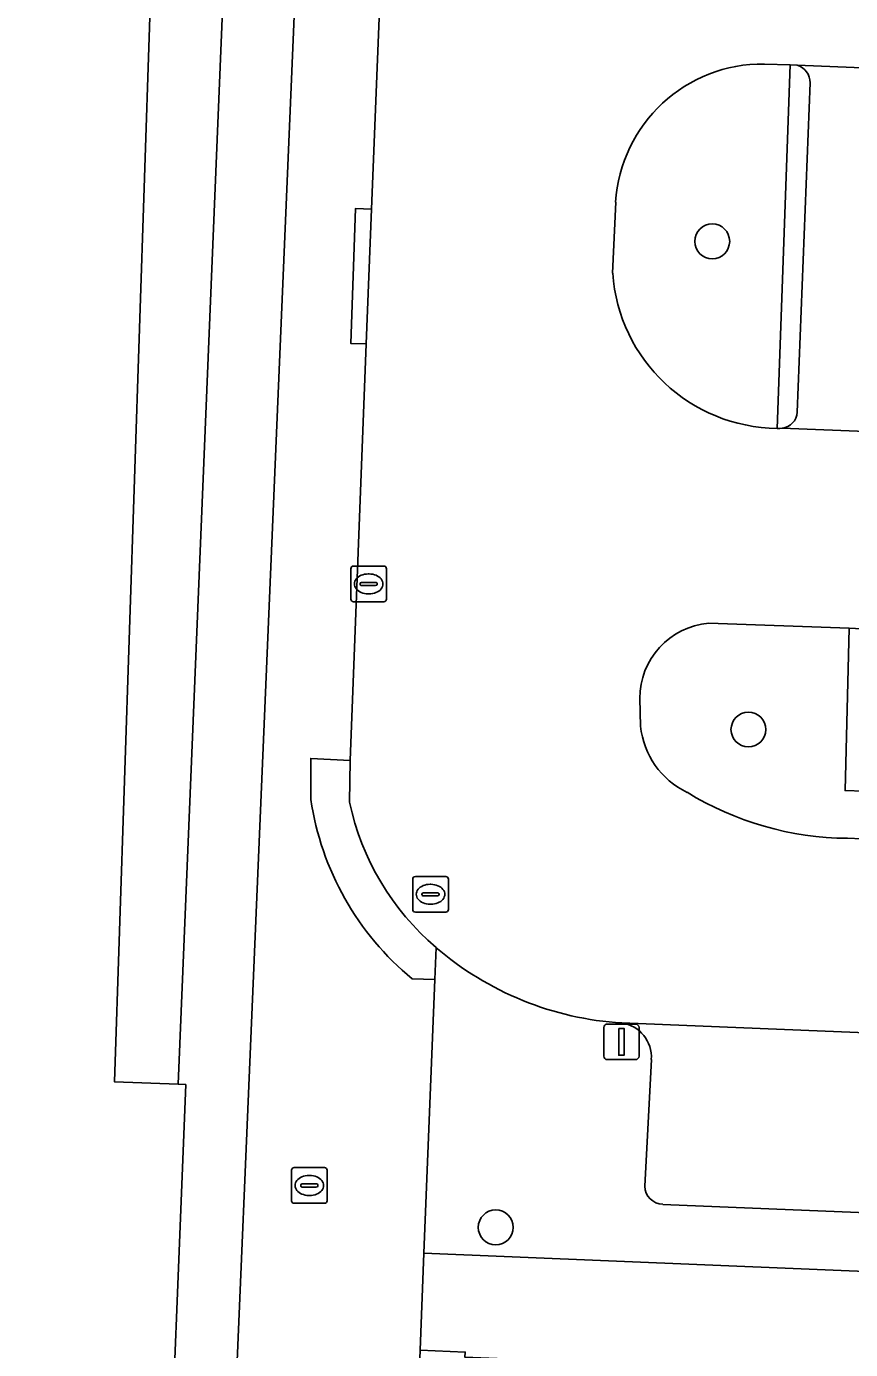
# Model space of a CAD drawing. Extents: x 160888 to 161385, y 386490 to 386908.
# Drawn here: x 160947.85 to 160970.98, y 386756.35 to 386793.46 of the extents above; entities that cross this region are included whole.
import ezdxf

# ---------------------------------------------------------------- set-up
doc = ezdxf.new("R2010")
doc.units = 0
for name, color, linetype in [('IMGEO_Boom', 7, 'Continuous'), ('IMGEO_Erf', 7, 'Continuous'), ('IMGEO_Groenvoorziening', 7, 'Continuous'), ('IMGEO_Haag', 7, 'Continuous'), ('IMGEO_Kolk', 7, 'Continuous'), ('IMGEO_Lichtmast', 7, 'Continuous'), ('IMGEO_Pand', 7, 'Continuous'), ('IMGEO_Pand_overbouw', 7, 'Continuous'), ('IMGEO_Parkeervlak_open', 7, 'Continuous'), ('IMGEO_Rijbaan_lokaal_open', 7, 'Continuous'), ('IMGEO_Rioolput', 7, 'Continuous'), ('IMGEO_Verkeerseiland_open', 7, 'Continuous'), ('IMGEO_Voetpad_open', 7, 'Continuous')]:
    doc.layers.add(name, color=color, linetype=linetype)

msp = doc.modelspace()

# ---------------------------------------------------------------- linework, layer by layer
at = {"layer": 'IMGEO_Boom'}
for centre in [(160967.097, 386787.429), (160968.112, 386773.737), (160961.019, 386759.774)]:
    msp.add_circle(centre, 0.489, dxfattribs=at)
at = {"layer": 'IMGEO_Erf'}
msp.add_lwpolyline([(160953.788, 386847.794), (160951.78, 386847.873), (160949.448, 386797.758), (160951.446, 386797.676), (160950.315, 386763.859), (160952.108, 386763.787), (160953.498, 386797.543), (160954.852, 386797.5), (160955.314, 386809.236), (160952.198, 386809.36)], close=True, dxfattribs=at)
at = {"layer": 'IMGEO_Groenvoorziening'}
for points in [[(160968.921, 386782.185), (160969.287, 386792.376), (160968.564, 386792.403)], [(160964.386, 386788.525), (160964.301, 386786.54)], [(160970.889, 386770.686), (160971.292, 386770.67), (160971.342, 386772.013), (160970.824, 386772.024), (160970.942, 386776.579), (160966.998, 386776.719)], [(160965.06, 386774.606), (160965.087, 386773.834)], [(160959.343, 386767.626), (160959.307, 386766.728), (160959.002, 386759.048), (160988.523, 386757.824), (161000, 386757.358), (161024.466, 386756.364), (161024.679, 386761.943)], [(160965.201, 386760.929), (160965.387, 386764.483)], [(161018.946, 386758.238), (161000, 386759.013), (160988.591, 386759.479), (160965.706, 386760.42)]]:
    msp.add_lwpolyline(points, dxfattribs=at)
for centre, radius, start, end in [((160968.506, 386788.276), 4.128, 89.196, 176.5387), ((160968.965, 386786.859), 4.674, 183.9166, 269.4659), ((160967.178, 386774.608), 2.118, 94.883, 180.0641), ((160967.376, 386774.054), 2.3, 185.5009, 244.6651), ((160970.967, 386779.441), 8.755, 238.4981, 269.49), ((160965.092, 386774.304), 8.812, 229.2717, 266.5359), ((160964.418, 386764.548), 0.971, 356.1903, 81.6049), ((160965.728, 386760.947), 0.527, 181.914, 267.634)]:
    msp.add_arc(centre, radius, start, end, dxfattribs=at)
at = {"layer": 'IMGEO_Haag'}
for points in [[(160959.343, 386767.626), (160959.307, 386766.728), (160959.002, 386759.048), (160988.523, 386757.824), (161000, 386757.358), (161024.466, 386756.364), (161024.679, 386761.943)], [(160965.201, 386760.929), (160965.387, 386764.483)], [(161018.946, 386758.238), (161000, 386759.013), (160988.591, 386759.479), (160965.706, 386760.42)]]:
    msp.add_lwpolyline(points, dxfattribs=at)
for centre, radius, start, end in [((160965.092, 386774.304), 8.812, 229.2717, 266.5359), ((160964.418, 386764.548), 0.971, 356.1903, 81.6049), ((160965.728, 386760.947), 0.527, 181.914, 267.634)]:
    msp.add_arc(centre, radius, start, end, dxfattribs=at)
at = {"layer": 'IMGEO_Kolk'}
for p, q in [((160956.952, 386777.396), (160956.952, 386778.248)), ((160957.027, 386778.322), (160957.879, 386778.322)), ((160957.44, 386778.102), (160957.465, 386778.102)), ((160957.953, 386778.248), (160957.953, 386777.396)), ((160957.211, 386777.816), (160957.211, 386777.828)), ((160957.649, 386777.779), (160957.251, 386777.779)), ((160957.254, 386777.865), (160957.652, 386777.865)), ((160957.695, 386777.828), (160957.695, 386777.816)), ((160957.879, 386777.322), (160957.027, 386777.322)), ((160957.463, 386777.542), (160957.438, 386777.542)), ((160955.286, 386760.523), (160955.286, 386761.375)), ((160955.361, 386761.449), (160956.213, 386761.449)), ((160956.287, 386761.375), (160956.287, 386760.523)), ((160955.588, 386760.992), (160955.986, 386760.992)), ((160955.774, 386761.229), (160955.799, 386761.229)), ((160955.545, 386760.943), (160955.545, 386760.955)), ((160955.983, 386760.906), (160955.585, 386760.906)), ((160955.797, 386760.669), (160955.772, 386760.669)), ((160956.029, 386760.955), (160956.029, 386760.943)), ((160956.213, 386760.449), (160955.361, 386760.449))]:
    msp.add_line(p, q, dxfattribs=at)
for points in [[(160956.952, 386777.396), (160956.952, 386778.248)], [(160957.027, 386778.322), (160957.879, 386778.322)], [(160957.953, 386778.248), (160957.953, 386777.396)], [(160957.879, 386777.322), (160957.027, 386777.322)], [(160955.286, 386760.523), (160955.286, 386761.375)], [(160955.361, 386761.449), (160956.213, 386761.449)], [(160956.287, 386761.375), (160956.287, 386760.523)], [(160956.213, 386760.449), (160955.361, 386760.449)]]:
    msp.add_lwpolyline(points, dxfattribs=at)
for centre, radius, start, end in [((160957.029, 386778.246), 0.0765, 91.552, 178.448), ((160957.029, 386778.246), 0.0765, 91.552, 178.448), ((160957.877, 386778.246), 0.0765, 1.552, 88.448), ((160957.877, 386778.246), 0.0765, 1.552, 88.448), ((160957.251, 386777.825), 0.0403, 85.8775, 175.7526), ((160957.248, 386777.815), 0.0366, 178.938, 274.7102), ((160957.652, 386777.822), 0.043, 264.8664, 352.4533), ((160957.656, 386777.827), 0.0386, 1.7309, 96.639), ((160957.029, 386777.398), 0.0765, 181.552, 268.448), ((160957.029, 386777.398), 0.0765, 181.552, 268.448), ((160957.877, 386777.398), 0.0765, 271.552, 358.448), ((160957.877, 386777.398), 0.0765, 271.552, 358.448), ((160955.363, 386761.373), 0.0765, 91.552, 178.448), ((160955.363, 386761.373), 0.0765, 91.552, 178.448), ((160956.211, 386761.373), 0.0765, 1.552, 88.448), ((160956.211, 386761.373), 0.0765, 1.552, 88.448), ((160955.585, 386760.952), 0.0403, 85.8775, 175.7526), ((160955.99, 386760.954), 0.0386, 1.7309, 96.639), ((160955.582, 386760.942), 0.0366, 178.938, 274.7102), ((160955.986, 386760.949), 0.043, 264.8664, 352.4533), ((160955.363, 386760.525), 0.0765, 181.552, 268.448), ((160955.363, 386760.525), 0.0765, 181.552, 268.448), ((160956.211, 386760.525), 0.0765, 271.552, 358.448), ((160956.211, 386760.525), 0.0765, 271.552, 358.448)]:
    msp.add_arc(centre, radius, start, end, dxfattribs=at)
for centre, major_axis, ratio, start_param, end_param in [((160957.439, 386777.822), (-0.387, 0.002), 0.722429, 4.712389, 7.853982), ((160957.464, 386777.822), (-0.39, 0.002), 0.717154, 1.570796, 4.712389), ((160955.773, 386760.949), (-0.387, 0.002), 0.722429, 4.712389, 7.853982), ((160955.798, 386760.949), (-0.39, 0.002), 0.717154, 1.570796, 4.712389)]:
    msp.add_ellipse(centre, major_axis=major_axis, ratio=ratio, start_param=start_param, end_param=end_param, dxfattribs=at)
at = {"layer": 'IMGEO_Lichtmast'}
for p, q in [((160964.151, 386765.478), (160964.941, 386765.478)), ((160964.941, 386765.478), (160964.151, 386765.478)), ((160964.051, 386764.578), (160964.051, 386765.378)), ((160964.051, 386765.378), (160964.051, 386764.578)), ((160965.041, 386765.378), (160965.041, 386764.578)), ((160965.041, 386764.578), (160965.041, 386765.378)), ((160964.941, 386764.478), (160964.151, 386764.478)), ((160964.151, 386764.478), (160964.941, 386764.478))]:
    msp.add_line(p, q, dxfattribs=at)
msp.add_lwpolyline([(160964.471, 386765.353), (160964.621, 386765.353), (160964.621, 386764.603), (160964.471, 386764.603), (160964.471, 386765.353)], dxfattribs=at)
for centre, start, end in [((160964.151, 386765.378), 90, 180), ((160964.151, 386765.378), 90, 180), ((160964.941, 386765.378), 0, 90), ((160964.941, 386765.378), 360, 90), ((160964.151, 386764.578), 180, 270), ((160964.151, 386764.578), 180, 270), ((160964.941, 386764.578), 270, 0), ((160964.941, 386764.578), 270, 0)]:
    msp.add_arc(centre, 0.1, start, end, dxfattribs=at)
at = {"layer": 'IMGEO_Pand'}
msp.add_lwpolyline([(160932.347, 386861.777), (160929.668, 386802.21), (160931.656, 386802.139), (160931.458, 386796.556), (160930.162, 386759.955), (160932.106, 386759.876), (160931.896, 386754.732), (160931.703, 386750), (160931.403, 386742.634), (160931.578, 386742.627), (160951.188, 386741.843), (160951.385, 386741.835), (160951.772, 386750), (160952.32, 386763.778), (160952.108, 386763.787), (160950.315, 386763.859), (160951.446, 386797.676), (160949.448, 386797.758), (160951.78, 386847.873)], dxfattribs=at)
at = {"layer": 'IMGEO_Pand_overbouw'}
msp.add_lwpolyline([(160953.788, 386847.794), (160951.78, 386847.873), (160949.448, 386797.758), (160951.446, 386797.676), (160950.315, 386763.859), (160952.108, 386763.787), (160953.498, 386797.543), (160953.65, 386801.238), (160953.658, 386801.438), (160953.82, 386805.388), (160953.828, 386805.588), (160952.045, 386805.661), (160952.198, 386809.36)], close=True, dxfattribs=at)
at = {"layer": 'IMGEO_Parkeervlak_open'}
for points in [[(160969.062, 386782.186), (161041.358, 386779.307), (161041.813, 386789.413), (160969.48, 386792.369)], [(160969.842, 386791.874), (160969.484, 386782.635)], [(161020.116, 386763.266), (161017.378, 386763.331), (161002.969, 386763.918), (161000, 386764.044), (160988.998, 386764.511), (160964.56, 386765.508)], [(160965.387, 386764.483), (160965.201, 386760.929)], [(160965.706, 386760.42), (160988.591, 386759.479), (161000, 386759.013), (161018.946, 386758.238)]]:
    msp.add_lwpolyline(points, dxfattribs=at)
for centre, radius, start, end in [((160969.339, 386791.886), 0.504, 358.6709, 73.6861), ((160968.999, 386782.668), 0.486, 277.4785, 356.0726), ((160964.418, 386764.548), 0.971, 356.1903, 81.6049), ((160965.728, 386760.947), 0.527, 181.914, 267.634)]:
    msp.add_arc(centre, radius, start, end, dxfattribs=at)
at = {"layer": 'IMGEO_Rijbaan_lokaal_open'}
for points in [[(160959.61, 386841.85), (160959.238, 386830.691), (160959.074, 386826.917), (160958.543, 386813.81), (160958.394, 386810.023), (160958.012, 386800.522), (160957.867, 386796.743), (160957.528, 386788.33), (160957.382, 386784.554), (160956.93, 386772.869), (160956.919, 386771.698)], [(160968.564, 386792.403), (160969.287, 386792.376), (160969.48, 386792.369), (161041.813, 386789.413), (161041.993, 386794.965), (160969.659, 386797.858), (160969.517, 386797.865), (160968.795, 386797.902)], [(160964.301, 386786.54), (160964.386, 386788.525)], [(160966.998, 386776.719), (160970.942, 386776.579), (160971.113, 386776.573), (161029.864, 386774.147), (161041.138, 386773.741), (161041.358, 386779.307), (160969.062, 386782.186), (160968.992, 386782.185), (160968.921, 386782.185)], [(160965.087, 386773.834), (160965.06, 386774.606)], [(161039.969, 386741.976), (161040.188, 386748.54), (161040.322, 386752.57), (161040.339, 386753.084), (161040.927, 386767.887), (161024.832, 386768.53), (160971.292, 386770.67), (160970.889, 386770.686)], [(160964.56, 386765.508), (160988.998, 386764.511), (161000, 386764.044), (161002.969, 386763.918), (161017.378, 386763.331), (161020.116, 386763.266), (161020.39, 386763.259)]]:
    msp.add_lwpolyline(points, dxfattribs=at)
for centre, radius, start, end in [((160968.506, 386788.276), 4.128, 89.196, 176.5387), ((160968.965, 386786.859), 4.674, 183.9166, 269.4659), ((160967.178, 386774.608), 2.118, 94.883, 180.0641), ((160967.376, 386774.054), 2.3, 185.5009, 244.6651), ((160970.967, 386779.441), 8.755, 238.4981, 269.49), ((160964.096, 386773.213), 7.335, 191.918, 229.6114), ((160965.092, 386774.304), 8.812, 229.2717, 266.5359)]:
    msp.add_arc(centre, radius, start, end, dxfattribs=at)
at = {"layer": 'IMGEO_Rioolput'}
for p, q in [((160958.688, 386768.69), (160958.688, 386769.542)), ((160958.763, 386769.616), (160959.615, 386769.616)), ((160959.689, 386769.542), (160959.689, 386768.69)), ((160958.99, 386769.159), (160959.388, 386769.159)), ((160959.176, 386769.396), (160959.201, 386769.396)), ((160958.947, 386769.11), (160958.947, 386769.122)), ((160959.385, 386769.073), (160958.987, 386769.073)), ((160959.199, 386768.836), (160959.174, 386768.836)), ((160959.431, 386769.122), (160959.431, 386769.11)), ((160959.615, 386768.616), (160958.763, 386768.616))]:
    msp.add_line(p, q, dxfattribs=at)
for points in [[(160958.688, 386768.69), (160958.688, 386769.542)], [(160958.763, 386769.616), (160959.615, 386769.616)], [(160959.689, 386769.542), (160959.689, 386768.69)], [(160959.615, 386768.616), (160958.763, 386768.616)]]:
    msp.add_lwpolyline(points, dxfattribs=at)
for centre, radius, start, end in [((160958.765, 386769.54), 0.0765, 91.552, 178.448), ((160958.765, 386769.54), 0.0765, 91.552, 178.448), ((160959.613, 386769.54), 0.0765, 1.552, 88.448), ((160959.613, 386769.54), 0.0765, 1.552, 88.448), ((160958.987, 386769.119), 0.0403, 85.8775, 175.7526), ((160959.392, 386769.121), 0.0386, 1.7309, 96.639), ((160958.984, 386769.109), 0.0366, 178.938, 274.7102), ((160959.388, 386769.116), 0.043, 264.8664, 352.4533), ((160958.765, 386768.692), 0.0765, 181.552, 268.448), ((160958.765, 386768.692), 0.0765, 181.552, 268.448), ((160959.613, 386768.692), 0.0765, 271.552, 358.448), ((160959.613, 386768.692), 0.0765, 271.552, 358.448)]:
    msp.add_arc(centre, radius, start, end, dxfattribs=at)
for centre, major_axis, ratio, start_param, end_param in [((160959.175, 386769.116), (-0.387, 0.002), 0.722429, 4.712389, 7.853982), ((160959.2, 386769.116), (-0.39, 0.002), 0.717154, 1.570796, 4.712389)]:
    msp.add_ellipse(centre, major_axis=major_axis, ratio=ratio, start_param=start_param, end_param=end_param, dxfattribs=at)
at = {"layer": 'IMGEO_Verkeerseiland_open'}
for points in [[(160969.48, 386792.369), (160969.287, 386792.376), (160968.921, 386782.185), (160968.992, 386782.185), (160969.062, 386782.186)], [(160969.484, 386782.635), (160969.842, 386791.874)], [(160971.113, 386776.573), (160970.942, 386776.579), (160970.824, 386772.024), (160971.342, 386772.013), (160971.346, 386772.126), (160971.493, 386776.069)]]:
    msp.add_lwpolyline(points, dxfattribs=at)
for centre, radius, start, end in [((160969.339, 386791.886), 0.504, 358.6709, 73.6861), ((160968.999, 386782.668), 0.486, 277.4785, 356.0726)]:
    msp.add_arc(centre, radius, start, end, dxfattribs=at)
at = {"layer": 'IMGEO_Voetpad_open'}
for points in [[(160953.498, 386797.543), (160952.108, 386763.787), (160952.32, 386763.778), (160951.772, 386750), (160951.385, 386741.835), (160953.158, 386741.685), (160956.276, 386815.366)], [(160956.276, 386815.366), (160953.158, 386741.685), (160958.336, 386742.153), (160958.645, 386750), (160958.895, 386756.331), (160959.002, 386759.048), (160959.307, 386766.728), (160958.677, 386766.743)], [(160955.829, 386771.776), (160955.828, 386772.926), (160956.93, 386772.869), (160957.382, 386784.554), (160956.949, 386784.565), (160957.081, 386788.348), (160957.528, 386788.33), (160957.867, 386796.743)], [(160956.919, 386771.698), (160956.93, 386772.869), (160955.828, 386772.926), (160955.829, 386771.776)], [(160958.677, 386766.743), (160959.307, 386766.728), (160959.343, 386767.626)], [(161024.679, 386761.943), (161024.466, 386756.364), (161000, 386757.358), (160988.523, 386757.824), (160959.002, 386759.048), (160958.895, 386756.331), (160960.162, 386756.277), (160960.156, 386756.131), (160996.998, 386754.61), (160996.797, 386750), (160996.742, 386748.751), (160996.473, 386742.58), (160996.272, 386737.982)]]:
    msp.add_lwpolyline(points, dxfattribs=at)
msp.add_lwpolyline([(160957.528, 386788.33), (160957.081, 386788.348), (160956.949, 386784.565), (160957.382, 386784.554)], close=True, dxfattribs=at)
for centre, radius, start, end in [((160963.798, 386772.963), 8.057, 188.4733, 230.5347), ((160963.798, 386772.963), 8.057, 188.4733, 230.5347), ((160964.096, 386773.213), 7.335, 191.918, 229.6114)]:
    msp.add_arc(centre, radius, start, end, dxfattribs=at)

doc.saveas('drawing.dxf')
